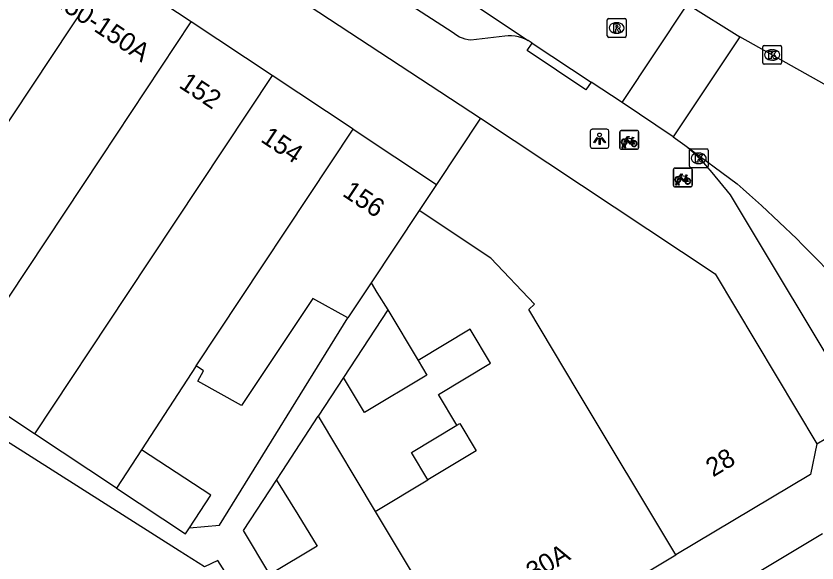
# Model space of a CAD drawing. Extents: x 159280 to 160375, y 384531 to 385872.
# Drawn here: x 160191.4 to 160234.05, y 384710.09 to 384739.23 of the extents above; entities that cross this region are included whole.
import ezdxf

# ---------------------------------------------------------------- set-up
doc = ezdxf.new("R2010")
doc.units = 0
for name, color, linetype in [('IMGEO_Fietsenrek', 7, 'Continuous'), ('IMGEO_Fietspad_open', 7, 'Continuous'), ('IMGEO_Kolk', 7, 'Continuous'), ('IMGEO_Lichtpunt', 7, 'Continuous'), ('IMGEO_Pand', 7, 'Continuous'), ('IMGEO_Pand_nummerreeks', 7, 'Continuous'), ('IMGEO_Rijbaan_lokaal_open', 7, 'Continuous'), ('IMGEO_Rioolput', 7, 'Continuous'), ('IMGEO_Voetpad_open', 7, 'Continuous')]:
    doc.layers.add(name, color=color, linetype=linetype)

msp = doc.modelspace()

# ---------------------------------------------------------------- linework, layer by layer
at = {"layer": 'IMGEO_Fietsenrek'}
for p, q in [((160223.625, 384733.131), (160224.466, 384733.131)), ((160224.466, 384733.131), (160223.625, 384733.131)), ((160223.55, 384732.206), (160223.55, 384733.047)), ((160223.55, 384733.047), (160223.55, 384732.206)), ((160224.237, 384732.68), (160224.273, 384732.585)), ((160224.55, 384733.056), (160224.55, 384732.215)), ((160224.55, 384732.215), (160224.55, 384733.056)), ((160223.677, 384732.215), (160223.716, 384732.375)), ((160223.746, 384732.363), (160223.711, 384732.215)), ((160223.788, 384732.387), (160223.787, 384732.391)), ((160223.829, 384732.215), (160223.795, 384732.357)), ((160223.819, 384732.398), (160223.82, 384732.391)), ((160223.827, 384732.361), (160223.862, 384732.215)), ((160224.475, 384732.131), (160223.634, 384732.131)), ((160223.634, 384732.131), (160224.475, 384732.131)), ((160223.711, 384732.215), (160223.677, 384732.215)), ((160223.862, 384732.215), (160223.829, 384732.215)), ((160226.407, 384730.208), (160226.407, 384731.049)), ((160226.407, 384731.049), (160226.407, 384730.208)), ((160226.482, 384731.133), (160227.323, 384731.133)), ((160227.323, 384731.133), (160226.482, 384731.133)), ((160227.407, 384731.058), (160227.407, 384730.217)), ((160227.407, 384730.217), (160227.407, 384731.058)), ((160227.094, 384730.682), (160227.13, 384730.587)), ((160227.332, 384730.133), (160226.491, 384730.133)), ((160226.491, 384730.133), (160227.332, 384730.133)), ((160226.534, 384730.217), (160226.573, 384730.377)), ((160226.568, 384730.217), (160226.534, 384730.217)), ((160226.603, 384730.365), (160226.568, 384730.217)), ((160226.645, 384730.389), (160226.644, 384730.393)), ((160226.686, 384730.217), (160226.652, 384730.359)), ((160226.676, 384730.4), (160226.677, 384730.393)), ((160226.684, 384730.363), (160226.719, 384730.217)), ((160226.719, 384730.217), (160226.686, 384730.217))]:
    msp.add_line(p, q, dxfattribs=at)
for points in [[(160223.863, 384732.657), (160223.958, 384732.821), (160224.044, 384732.807), (160224.046, 384732.798), (160223.99, 384732.787), (160223.963, 384732.742), (160224.219, 384732.701)], [(160224.159, 384732.413), (160224.109, 384732.413), (160223.918, 384732.664), (160223.899, 384732.632)], [(160224.206, 384732.676), (160223.949, 384732.717), (160223.932, 384732.688), (160224.099, 384732.468), (160224.206, 384732.676)], [(160224.219, 384732.701), (160224.244, 384732.75), (160224.238, 384732.754), (160224.215, 384732.758), (160224.203, 384732.765), (160224.202, 384732.768), (160224.204, 384732.773), (160224.299, 384732.758), (160224.301, 384732.748), (160224.291, 384732.735), (160224.279, 384732.729), (160224.265, 384732.735), (160224.237, 384732.68)], [(160223.884, 384732.605), (160223.832, 384732.515), (160223.792, 384732.49), (160223.793, 384732.537), (160223.848, 384732.631)], [(160224.254, 384732.578), (160224.224, 384732.655), (160224.115, 384732.437), (160224.158, 384732.437)], [(160224.188, 384732.437), (160224.308, 384732.436), (160224.264, 384732.55)], [(160224.284, 384732.557), (160224.339, 384732.412), (160224.189, 384732.412)], [(160226.741, 384730.607), (160226.689, 384730.517), (160226.649, 384730.492), (160226.65, 384730.539), (160226.705, 384730.633)], [(160226.72, 384730.659), (160226.815, 384730.823), (160226.901, 384730.809), (160226.903, 384730.8), (160226.847, 384730.789), (160226.82, 384730.744), (160227.076, 384730.703)], [(160227.016, 384730.415), (160226.966, 384730.415), (160226.775, 384730.666), (160226.756, 384730.634)], [(160227.063, 384730.678), (160226.806, 384730.719), (160226.789, 384730.69), (160226.956, 384730.47), (160227.063, 384730.678)], [(160227.111, 384730.58), (160227.081, 384730.657), (160226.972, 384730.439), (160227.015, 384730.439)], [(160227.045, 384730.439), (160227.165, 384730.438), (160227.121, 384730.552)], [(160227.141, 384730.559), (160227.196, 384730.414), (160227.046, 384730.414)], [(160227.076, 384730.703), (160227.101, 384730.752), (160227.095, 384730.756), (160227.072, 384730.76), (160227.06, 384730.767), (160227.059, 384730.77), (160227.061, 384730.775), (160227.156, 384730.76), (160227.158, 384730.75), (160227.148, 384730.737), (160227.136, 384730.731), (160227.122, 384730.737), (160227.094, 384730.682)]]:
    msp.add_lwpolyline(points, dxfattribs=at)
for centre, radius, start, end in [((160223.628, 384733.053), 0.0779, 92.4484, 184.2845), ((160223.628, 384733.053), 0.0779, 92.4484, 184.2845), ((160224.472, 384733.053), 0.0779, 2.4484, 94.2845), ((160224.472, 384733.053), 0.0779, 2.4484, 94.2845), ((160223.79, 384732.516), 0.159, 62.6766, 242.1369), ((160223.79, 384732.516), 0.129, 63.3192, 238.903), ((160223.77, 384732.387), 0.0499, 12.8025, 158.6934), ((160223.79, 384732.516), 0.159, 253.9967, 271.7867), ((160223.77, 384732.387), 0.0174, 12.8025, 163.4502), ((160223.79, 384732.516), 0.129, 253.415, 269.0204), ((160223.79, 384732.516), 0.129, 283.6043, 43.4302), ((160223.79, 384732.516), 0.159, 283.5766, 46.6042), ((160224.317, 384732.432), 0.159, 113.3408, 178.3217), ((160224.317, 384732.432), 0.159, 187.0065, 105.7708), ((160224.317, 384732.432), 0.129, 113.923, 177.9556), ((160224.317, 384732.432), 0.129, 188.6715, 104.5883), ((160223.628, 384732.209), 0.0779, 182.4484, 274.2845), ((160223.628, 384732.209), 0.0779, 182.4484, 274.2845), ((160224.472, 384732.209), 0.0779, 272.4484, 4.2845), ((160224.472, 384732.209), 0.0779, 272.4484, 4.2845), ((160226.485, 384731.055), 0.0779, 92.4484, 184.2845), ((160226.485, 384731.055), 0.0779, 92.4484, 184.2845), ((160227.329, 384731.055), 0.0779, 2.4484, 94.2845), ((160227.329, 384731.055), 0.0779, 2.4484, 94.2845), ((160226.647, 384730.518), 0.159, 62.6766, 242.1369), ((160226.647, 384730.518), 0.129, 63.3192, 238.903), ((160226.647, 384730.518), 0.129, 283.6043, 43.4302), ((160226.647, 384730.518), 0.159, 283.5766, 46.6042), ((160227.174, 384730.434), 0.159, 113.3408, 178.3217), ((160227.174, 384730.434), 0.159, 187.0065, 105.7708), ((160227.174, 384730.434), 0.129, 113.923, 177.9556), ((160227.174, 384730.434), 0.129, 188.6715, 104.5883), ((160226.485, 384730.211), 0.0779, 182.4484, 274.2845), ((160226.485, 384730.211), 0.0779, 182.4484, 274.2845), ((160226.627, 384730.389), 0.0499, 12.8025, 158.6934), ((160226.647, 384730.518), 0.159, 253.9967, 271.7867), ((160226.627, 384730.389), 0.0174, 12.8025, 163.4502), ((160226.647, 384730.518), 0.129, 253.415, 269.0204), ((160227.329, 384730.211), 0.0779, 272.4484, 4.2845), ((160227.329, 384730.211), 0.0779, 272.4484, 4.2845)]:
    msp.add_arc(centre, radius, start, end, dxfattribs=at)
at = {"layer": 'IMGEO_Fietspad_open'}
for points in [[(160227.023, 384732.344), (160227.785, 384731.671), (160228.452, 384730.894), (160229.424, 384729.709), (160236.063, 384718.646), (160236.271, 384718.265), (160236.446, 384717.868)], [(160234.351, 384711.644), (160216.032, 384700.661), (160215.861, 384700.541), (160213.465, 384698.689), (160209.698, 384695.371)]]:
    msp.add_lwpolyline(points, dxfattribs=at)
at = {"layer": 'IMGEO_Kolk'}
for p, q in [((160231.167, 384736.733), (160231.167, 384737.585)), ((160231.242, 384737.659), (160232.094, 384737.659)), ((160231.655, 384737.439), (160231.68, 384737.439)), ((160232.168, 384737.585), (160232.168, 384736.733)), ((160232.094, 384736.659), (160231.242, 384736.659)), ((160231.678, 384736.879), (160231.653, 384736.879)), ((160227.257, 384731.225), (160227.257, 384732.077)), ((160227.332, 384732.151), (160228.184, 384732.151)), ((160227.745, 384731.931), (160227.77, 384731.931)), ((160228.258, 384732.077), (160228.258, 384731.225)), ((160228.184, 384731.151), (160227.332, 384731.151)), ((160227.768, 384731.371), (160227.743, 384731.371))]:
    msp.add_line(p, q, dxfattribs=at)
for points in [[(160231.167, 384736.733), (160231.167, 384737.585)], [(160231.242, 384737.659), (160232.094, 384737.659)], [(160231.488, 384737.359), (160231.611, 384737.359), (160231.611, 384737.208), (160231.741, 384737.359), (160231.905, 384737.359), (160231.759, 384737.208), (160231.912, 384736.959), (160231.76, 384736.959), (160231.675, 384737.123), (160231.611, 384737.056), (160231.611, 384736.959), (160231.488, 384736.959), (160231.488, 384737.359)], [(160232.168, 384737.585), (160232.168, 384736.733)], [(160232.094, 384736.659), (160231.242, 384736.659)], [(160227.257, 384731.225), (160227.257, 384732.077)], [(160227.332, 384732.151), (160228.184, 384732.151)], [(160227.578, 384731.851), (160227.701, 384731.851), (160227.701, 384731.7), (160227.831, 384731.851), (160227.995, 384731.851), (160227.849, 384731.7), (160228.002, 384731.451), (160227.85, 384731.451), (160227.765, 384731.615), (160227.701, 384731.548), (160227.701, 384731.451), (160227.578, 384731.451), (160227.578, 384731.851)], [(160228.258, 384732.077), (160228.258, 384731.225)], [(160228.184, 384731.151), (160227.332, 384731.151)]]:
    msp.add_lwpolyline(points, dxfattribs=at)
for centre, start, end in [((160231.244, 384737.583), 91.552, 178.448), ((160231.244, 384737.583), 91.552, 178.448), ((160232.092, 384737.583), 1.552, 88.448), ((160232.092, 384737.583), 1.552, 88.448), ((160231.244, 384736.735), 181.552, 268.448), ((160231.244, 384736.735), 181.552, 268.448), ((160232.092, 384736.735), 271.552, 358.448), ((160232.092, 384736.735), 271.552, 358.448), ((160227.334, 384732.075), 91.552, 178.448), ((160227.334, 384732.075), 91.552, 178.448), ((160228.182, 384732.075), 1.552, 88.448), ((160228.182, 384732.075), 1.552, 88.448), ((160227.334, 384731.227), 181.552, 268.448), ((160227.334, 384731.227), 181.552, 268.448), ((160228.182, 384731.227), 271.552, 358.448), ((160228.182, 384731.227), 271.552, 358.448)]:
    msp.add_arc(centre, 0.0765, start, end, dxfattribs=at)
for centre, major_axis, ratio, start_param, end_param in [((160231.654, 384737.159), (-0.387, 0.002), 0.722429, 4.712389, 7.853982), ((160231.679, 384737.159), (-0.39, 0.002), 0.717154, 1.570796, 4.712389), ((160227.744, 384731.651), (-0.387, 0.002), 0.722429, 4.712389, 7.853982), ((160227.769, 384731.651), (-0.39, 0.002), 0.717154, 1.570796, 4.712389)]:
    msp.add_ellipse(centre, major_axis=major_axis, ratio=ratio, start_param=start_param, end_param=end_param, dxfattribs=at)
at = {"layer": 'IMGEO_Lichtpunt'}
for p, q in [((160221.979, 384733.1), (160221.979, 384732.293)), ((160221.979, 384733.1), (160221.979, 384732.293)), ((160222.881, 384733.195), (160222.073, 384733.195)), ((160222.881, 384733.195), (160222.073, 384733.195)), ((160222.975, 384732.293), (160222.975, 384733.1)), ((160222.975, 384732.293), (160222.975, 384733.1)), ((160222.073, 384732.199), (160222.881, 384732.199)), ((160222.073, 384732.199), (160222.881, 384732.199))]:
    msp.add_line(p, q, dxfattribs=at)
for points in [[(160222.353, 384732.764), (160222.392, 384732.736), (160222.204, 384732.474), (160222.166, 384732.501), (160222.353, 384732.764)], [(160222.455, 384732.716), (160222.502, 384732.716), (160222.502, 384732.394), (160222.455, 384732.394), (160222.455, 384732.716)], [(160222.565, 384732.736), (160222.603, 384732.763), (160222.79, 384732.501), (160222.751, 384732.473), (160222.565, 384732.736)]]:
    msp.add_lwpolyline(points, dxfattribs=at)
msp.add_circle((160222.478, 384732.898), 0.0994, dxfattribs=at)
for centre, start, end in [((160222.073, 384733.1), 90, 180), ((160222.073, 384733.1), 90, 180), ((160222.881, 384733.1), 0, 90), ((160222.881, 384733.1), 0, 90), ((160222.073, 384732.293), 180, 270), ((160222.073, 384732.293), 180, 270), ((160222.881, 384732.293), 270, 0), ((160222.881, 384732.293), 270, 360)]:
    msp.add_arc(centre, 0.0946, start, end, dxfattribs=at)
at = {"layer": 'IMGEO_Pand'}
for points in [[(160188.099, 384729.227), (160196.426, 384741.784)], [(160200.736, 384738.926), (160196.426, 384741.784)], [(160188.076, 384719.837), (160195.93, 384731.679), (160200.736, 384738.926)], [(160205.047, 384736.067), (160200.736, 384738.926)], [(160205.047, 384736.067), (160197.301, 384724.388), (160192.387, 384716.978)], [(160209.358, 384733.208), (160205.047, 384736.067)], [(160216.131, 384733.782), (160213.797, 384730.264)], [(160216.131, 384733.782), (160228.626, 384725.496), (160234.053, 384716.435)], [(160200.993, 384720.596), (160209.358, 384733.208)], [(160209.358, 384733.208), (160213.797, 384730.264)], [(160213.797, 384730.264), (160212.868, 384728.868)], [(160212.868, 384728.868), (160210.31, 384725.012)], [(160226.536, 384710.521), (160221.291, 384719.283), (160218.71, 384723.595), (160219.016, 384723.887), (160216.684, 384726.333), (160212.868, 384728.868)], [(160210.31, 384725.012), (160209.074, 384723.148)], [(160210.31, 384725.012), (160210.614, 384724.504), (160211.2, 384723.578)], [(160209.074, 384723.148), (160207.208, 384724.189), (160203.418, 384718.483), (160201.08, 384719.787), (160201.382, 384720.328), (160200.993, 384720.596)], [(160211.2, 384723.578), (160208.846, 384719.973)], [(160211.2, 384723.578), (160212.814, 384720.882)], [(160214.877, 384717.436), (160213.9, 384719.068), (160216.678, 384720.731), (160215.592, 384722.544), (160212.814, 384720.882)], [(160212.814, 384720.882), (160213.286, 384720.094), (160209.964, 384718.105), (160208.846, 384719.973)], [(160200.993, 384720.596), (160198.077, 384716.123)], [(160192.387, 384716.978), (160188.076, 384719.837)], [(160207.585, 384701.666), (160204.903, 384705.886), (160202.149, 384710.218), (160201.438, 384709.885), (160200.085, 384710.743), (160186.934, 384719.082)], [(160205.277, 384714.507), (160205.577, 384714.967), (160207.496, 384717.906)], [(160207.496, 384717.906), (160210.528, 384712.841)], [(160213.333, 384714.519), (160212.455, 384715.987), (160214.877, 384717.436)], [(160214.877, 384717.436), (160215.032, 384717.529), (160215.91, 384716.062), (160213.333, 384714.519)], [(160196.748, 384714.086), (160192.387, 384716.978)], [(160198.077, 384716.123), (160196.748, 384714.086)], [(160200.636, 384711.958), (160201.778, 384713.71), (160198.077, 384716.123)], [(160234.053, 384716.435), (160233.711, 384714.815), (160226.536, 384710.521)], [(160205.277, 384714.507), (160206.402, 384712.671), (160207.433, 384710.988), (160204.927, 384709.488)], [(160210.528, 384712.841), (160213.333, 384714.519)], [(160196.748, 384714.086), (160200.431, 384711.643), (160200.636, 384711.958)], [(160210.528, 384712.841), (160215.774, 384704.079)], [(160215.774, 384704.079), (160226.536, 384710.521)]]:
    msp.add_lwpolyline(points, dxfattribs=at)
at = {"layer": 'IMGEO_Rijbaan_lokaal_open'}
for points in [[(160192.41, 384755.413), (160218.675, 384737.923)], [(160223.677, 384734.62), (160227.166, 384739.867)], [(160227.166, 384739.867), (160229.949, 384738.119)], [(160218.882, 384737.786), (160218.675, 384737.923)], [(160218.882, 384737.786), (160222.024, 384735.711)], [(160229.949, 384738.119), (160226.388, 384732.791)], [(160249.088, 384727.385), (160229.949, 384738.119)], [(160223.677, 384734.62), (160222.024, 384735.711)], [(160226.388, 384732.791), (160223.677, 384734.62)], [(160226.388, 384732.791), (160227.023, 384732.344)], [(160227.023, 384732.344), (160229.807, 384730.284)]]:
    msp.add_lwpolyline(points, dxfattribs=at)
msp.add_arc((160182.04, 384675.492), 72.69, 43.47589, 48.91891, dxfattribs=at)
at = {"layer": 'IMGEO_Rioolput'}
for p, q in [((160222.963, 384739.095), (160223.815, 384739.095)), ((160222.888, 384738.169), (160222.888, 384739.021)), ((160223.376, 384738.875), (160223.401, 384738.875)), ((160223.889, 384739.021), (160223.889, 384738.169)), ((160223.399, 384738.315), (160223.374, 384738.315)), ((160223.815, 384738.095), (160222.963, 384738.095))]:
    msp.add_line(p, q, dxfattribs=at)
for points in [[(160222.963, 384739.095), (160223.815, 384739.095)], [(160222.888, 384738.169), (160222.888, 384739.021)], [(160223.477, 384738.793), (160223.225, 384738.795), (160223.225, 384738.395)], [(160223.403, 384738.714), (160223.349, 384738.714), (160223.349, 384738.633)], [(160223.349, 384738.633), (160223.401, 384738.633)], [(160223.889, 384739.021), (160223.889, 384738.169)], [(160223.225, 384738.395), (160223.349, 384738.395), (160223.349, 384738.557), (160223.36, 384738.557)], [(160223.407, 384738.528), (160223.478, 384738.395), (160223.618, 384738.395), (160223.553, 384738.521)], [(160223.815, 384738.095), (160222.963, 384738.095)]]:
    msp.add_lwpolyline(points, dxfattribs=at)
for centre, radius, start, end in [((160222.965, 384739.019), 0.0765, 91.552, 178.448), ((160222.965, 384739.019), 0.0765, 91.552, 178.448), ((160223.813, 384739.019), 0.0765, 1.552, 88.448), ((160223.813, 384739.019), 0.0765, 1.552, 88.448), ((160223.385, 384738.822), 0.19, 274.7715, 282.9687), ((160223.409, 384738.618), 0.0964, 77.0061, 93.1865), ((160223.423, 384738.675), 0.0378, 276.6634, 79.6772), ((160223.476, 384738.683), 0.109, 350.3612, 89.416), ((160223.474, 384738.683), 0.112, 277.5842, 350.9817), ((160223.359, 384738.504), 0.0533, 26.0293, 88.6989), ((160223.458, 384738.468), 0.108, 29.5134, 73.7905), ((160222.965, 384738.171), 0.0765, 181.552, 268.448), ((160222.965, 384738.171), 0.0765, 181.552, 268.448), ((160223.813, 384738.171), 0.0765, 271.552, 358.448), ((160223.813, 384738.171), 0.0765, 271.552, 358.448)]:
    msp.add_arc(centre, radius, start, end, dxfattribs=at)
for centre, major_axis, ratio, start_param, end_param in [((160223.375, 384738.595), (-0.387, 0.002), 0.722429, 4.712389, 7.853982), ((160223.4, 384738.595), (-0.39, 0.002), 0.717154, 1.570796, 4.712389)]:
    msp.add_ellipse(centre, major_axis=major_axis, ratio=ratio, start_param=start_param, end_param=end_param, dxfattribs=at)
at = {"layer": 'IMGEO_Voetpad_open'}
for points in [[(160189.923, 384750.998), (160191.443, 384750), (160216.131, 384733.782)], [(160218.675, 384737.923), (160218.509, 384738.005), (160218.335, 384738.071), (160218.157, 384738.121), (160217.974, 384738.155), (160217.79, 384738.173), (160217.604, 384738.174), (160217.438, 384738.161), (160215.626, 384737.947), (160215.487, 384737.966), (160215.329, 384738.001), (160215.176, 384738.049), (160215.027, 384738.112), (160214.885, 384738.187), (160214.75, 384738.275), (160214.623, 384738.374), (160204.836, 384744.708)], [(160222.024, 384735.711), (160221.746, 384735.296), (160218.617, 384737.39), (160218.882, 384737.786)], [(160200.636, 384711.958), (160202.242, 384712.107), (160209.074, 384723.148)], [(160208.846, 384719.973), (160207.496, 384717.906)], [(160234.053, 384716.435), (160236.446, 384717.868)], [(160204.927, 384709.488), (160203.52, 384711.817), (160205.277, 384714.507)]]:
    msp.add_lwpolyline(points, dxfattribs=at)

# ---------------------------------------------------------------- texts
at = {"layer": 'IMGEO_Pand_nummerreeks'}
for s, rotation, p in [('150-150A', 326.4533, (160193.268, 384739.943)), ('152', 326.4476, (160200.027, 384735.459)), ('154', 326.4476, (160204.381, 384732.571)), ('156', 326.4476, (160208.734, 384729.684)), ('28', 30.9053, (160228.518, 384714.644)), ('28-30A', 30.3954, (160217.276, 384708.129))]:
    msp.add_text(s, height=1, rotation=rotation, dxfattribs=at).set_placement(p)

doc.saveas('drawing.dxf')
